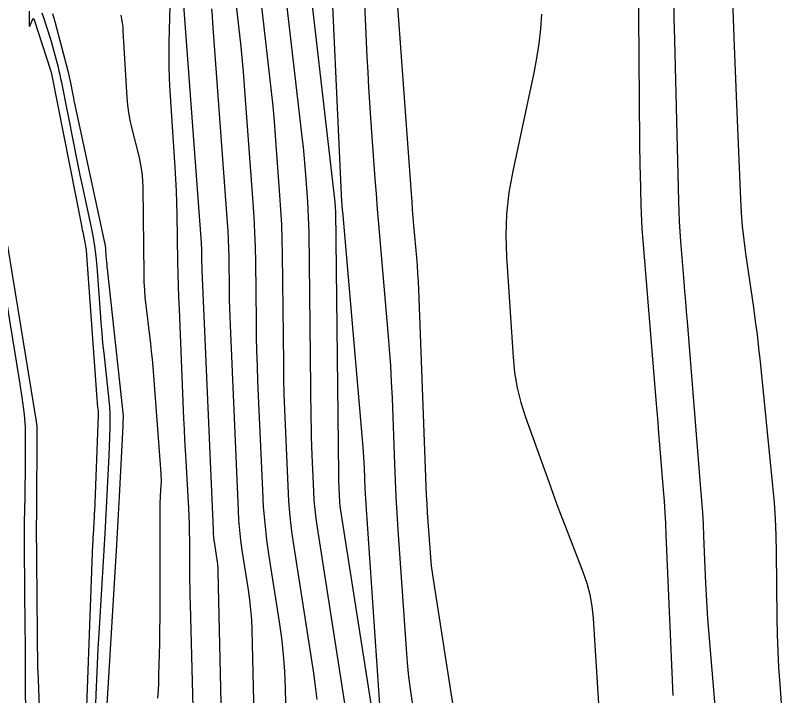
# Model space of a CAD drawing. Extents: x 1768942 to 1774819, y 723037 to 732099.
# Drawn here: x 1770861.8 to 1770928.1, y 724298.6 to 724357 of the extents above; entities that cross this region are included whole.
import ezdxf

# ---------------------------------------------------------------- set-up
doc = ezdxf.new("R2010")
doc.units = 0
doc.layers.add('R_Contours', color=7, linetype='Continuous')

msp = doc.modelspace()

# ---------------------------------------------------------------- linework, layer by layer
at = {"layer": 'R_Contours'}
for points in [[(1770893.5, 724290.571), (1770889.736, 724314.665), (1770889.701, 724314.908), (1770889.674, 724315.151), (1770889.653, 724315.396), (1770889.639, 724315.641), (1770889.597, 724316.622), (1770889.587, 724316.868), (1770889.579, 724317.113), (1770889.574, 724317.359), (1770889.57, 724317.605), (1770889.311, 724340.226), (1770889.31, 724340.289), (1770889.307, 724340.352), (1770889.304, 724340.414), (1770889.3, 724340.477), (1770889.282, 724340.728), (1770889.277, 724340.791), (1770889.271, 724340.853), (1770889.265, 724340.916), (1770889.258, 724340.978), (1770886.536, 724364.611)], [(1770888.707, 724364.687), (1770889.779, 724341.645), (1770889.785, 724341.522), (1770889.792, 724341.399), (1770889.799, 724341.276), (1770889.808, 724341.153), (1770889.843, 724340.662), (1770889.852, 724340.539), (1770889.862, 724340.416), (1770889.872, 724340.293), (1770889.882, 724340.17), (1770891.646, 724319.938), (1770891.682, 724319.495), (1770891.713, 724319.051), (1770891.737, 724318.607), (1770891.757, 724318.162), (1770891.823, 724316.383), (1770891.841, 724315.939), (1770891.863, 724315.494), (1770891.888, 724315.05), (1770891.917, 724314.606), (1770893.558, 724290.655)], [(1770890.465, 724295.537), (1770887.733, 724313.02), (1770887.624, 724313.792), (1770887.536, 724314.566), (1770887.47, 724315.343), (1770887.425, 724316.121), (1770887.291, 724319.239), (1770887.261, 724320.019), (1770887.237, 724320.798), (1770887.219, 724321.578), (1770887.207, 724322.358), (1770887.023, 724338.363), (1770887.01, 724339.032), (1770886.987, 724339.7), (1770886.953, 724340.368), (1770886.909, 724341.036), (1770886.712, 724343.704), (1770886.659, 724344.371), (1770886.6, 724345.037), (1770886.533, 724345.703), (1770886.46, 724346.368), (1770884.548, 724362.967)], [(1770891.549, 724363.212), (1770892.002, 724353.466), (1770892.067, 724352.156), (1770892.141, 724350.847), (1770892.222, 724349.539), (1770892.312, 724348.23), (1770892.689, 724342.999), (1770892.785, 724341.691), (1770892.887, 724340.384), (1770892.993, 724339.077), (1770893.105, 724337.77), (1770893.802, 724329.771), (1770893.916, 724328.362), (1770894.013, 724326.953), (1770894.091, 724325.542), (1770894.153, 724324.129), (1770894.362, 724318.479), (1770894.42, 724317.067), (1770894.49, 724315.655), (1770894.57, 724314.244), (1770894.661, 724312.833), (1770895.361, 724302.613), (1770895.458, 724301.394), (1770895.581, 724300.179), (1770895.731, 724298.967), (1770895.907, 724297.758)], [(1770879.674, 724289.179), (1770879.211, 724309.203), (1770879.199, 724309.506), (1770879.177, 724309.808), (1770879.145, 724310.109), (1770879.103, 724310.41), (1770878.915, 724311.61), (1770878.873, 724311.91), (1770878.838, 724312.211), (1770878.813, 724312.513), (1770878.795, 724312.816), (1770877.836, 724335.146), (1770877.829, 724335.342), (1770877.823, 724335.537), (1770877.818, 724335.732), (1770877.815, 724335.927), (1770877.806, 724336.709), (1770877.802, 724336.904), (1770877.796, 724337.099), (1770877.786, 724337.294), (1770877.773, 724337.489), (1770875.979, 724361.763)], [(1770887.706, 724298.252), (1770887.586, 724299.379), (1770887.429, 724300.503), (1770885.731, 724311.376), (1770885.546, 724312.677), (1770885.398, 724313.981), (1770885.286, 724315.289), (1770885.212, 724316.601), (1770884.986, 724321.855), (1770884.935, 724323.169), (1770884.894, 724324.483), (1770884.863, 724325.798), (1770884.843, 724327.112), (1770884.735, 724336.501), (1770884.711, 724337.775), (1770884.667, 724339.049), (1770884.602, 724340.322), (1770884.518, 724341.594), (1770884.142, 724346.681), (1770884.042, 724347.952), (1770883.928, 724349.222), (1770883.802, 724350.49), (1770883.662, 724351.758), (1770882.561, 724361.322)], [(1770885.206, 724289.711), (1770884.985, 724299.256), (1770884.929, 724300.681), (1770884.825, 724302.101), (1770884.675, 724303.516), (1770884.478, 724304.928), (1770883.597, 724310.567), (1770883.397, 724311.978), (1770883.236, 724313.394), (1770883.116, 724314.813), (1770883.034, 724316.237), (1770882.632, 724325.611), (1770882.582, 724326.889), (1770882.542, 724328.168), (1770882.512, 724329.447), (1770882.493, 724330.726), (1770882.434, 724335.842), (1770882.409, 724337.121), (1770882.365, 724338.399), (1770882.3, 724339.676), (1770882.216, 724340.952), (1770881.476, 724350.969), (1770881.379, 724352.188), (1770881.27, 724353.407), (1770881.149, 724354.625), (1770881.015, 724355.841), (1770880.455, 724360.704)], [(1770918.32, 724298.578), (1770917.732, 724312.387), (1770917.686, 724313.355), (1770917.631, 724314.323), (1770917.567, 724315.291), (1770917.493, 724316.258), (1770917.178, 724320.124), (1770917.1, 724321.09), (1770917.021, 724322.057), (1770916.942, 724323.023), (1770916.863, 724323.99), (1770915.715, 724338.039), (1770915.665, 724338.708), (1770915.625, 724339.379), (1770915.594, 724340.049), (1770915.573, 724340.72), (1770915.506, 724343.406), (1770915.491, 724344.077), (1770915.479, 724344.749), (1770915.47, 724345.42), (1770915.463, 724346.092), (1770915.35, 724360.674)], [(1770928.07, 724291.783), (1770927.508, 724299.571), (1770927.416, 724300.988), (1770927.347, 724302.406), (1770927.299, 724303.826), (1770927.272, 724305.246), (1770927.212, 724310.929), (1770927.18, 724312.349), (1770927.118, 724313.767), (1770927.023, 724315.183), (1770926.897, 724316.597), (1770925.823, 724327.265), (1770925.699, 724328.433), (1770925.561, 724329.6), (1770925.411, 724330.765), (1770925.247, 724331.928), (1770924.566, 724336.577), (1770924.411, 724337.741), (1770924.286, 724338.907), (1770924.192, 724340.077), (1770924.128, 724341.249), (1770923.786, 724349.416), (1770923.728, 724350.844), (1770923.671, 724352.272), (1770923.616, 724353.7), (1770923.563, 724355.128), (1770923.354, 724360.841)], [(1770875.082, 724358.97), (1770874.978, 724354.696), (1770874.964, 724353.661), (1770874.973, 724352.627), (1770875.005, 724351.593), (1770875.059, 724350.559), (1770875.479, 724343.98), (1770875.538, 724342.965), (1770875.586, 724341.949), (1770875.622, 724340.933), (1770875.646, 724339.916), (1770875.719, 724335.848), (1770875.74, 724334.831), (1770875.768, 724333.814), (1770875.801, 724332.797), (1770875.841, 724331.781), (1770876.239, 724322.382), (1770876.279, 724321.474), (1770876.322, 724320.566), (1770876.368, 724319.658), (1770876.417, 724318.75), (1770876.645, 724314.684), (1770876.679, 724313.994), (1770876.705, 724313.304), (1770876.722, 724312.614), (1770876.731, 724311.923), (1770876.75, 724309.16), (1770876.756, 724308.469), (1770876.766, 724307.778), (1770876.779, 724307.087), (1770876.795, 724306.397), (1770877.086, 724295.347)], [(1770894.552, 724358.987), (1770895.794, 724341.725), (1770895.845, 724341.038), (1770895.898, 724340.351), (1770895.954, 724339.664), (1770896.013, 724338.977), (1770896.252, 724336.231), (1770896.308, 724335.544), (1770896.355, 724334.857), (1770896.393, 724334.169), (1770896.423, 724333.481), (1770897.022, 724317.339), (1770897.054, 724316.577), (1770897.091, 724315.814), (1770897.134, 724315.052), (1770897.183, 724314.29), (1770897.392, 724311.244), (1770897.453, 724310.483), (1770897.53, 724309.724), (1770897.623, 724308.967), (1770897.733, 724308.212), (1770900.363, 724291.453)], [(1770862.948, 724357.402), (1770862.961, 724356.217), (1770862.968, 724356.126), (1770862.986, 724356.093), (1770863.014, 724356.117), (1770863.054, 724356.199), (1770863.235, 724356.642), (1770863.279, 724356.725), (1770863.321, 724356.751), (1770863.361, 724356.722), (1770863.399, 724356.636), (1770864.801, 724352.324), (1770864.808, 724352.299), (1770864.816, 724352.274), (1770864.823, 724352.249), (1770864.83, 724352.224), (1770864.856, 724352.123), (1770864.862, 724352.097), (1770864.868, 724352.072), (1770864.874, 724352.047), (1770864.879, 724352.021), (1770867.453, 724338.964), (1770867.488, 724338.787), (1770867.524, 724338.609), (1770867.561, 724338.432), (1770867.599, 724338.255), (1770867.752, 724337.548), (1770867.787, 724337.37), (1770867.816, 724337.192), (1770867.839, 724337.013), (1770867.855, 724336.833), (1770868.775, 724324.082), (1770868.784, 724323.966), (1770868.794, 724323.85), (1770868.805, 724323.734), (1770868.817, 724323.618), (1770868.868, 724323.155), (1770868.879, 724323.04), (1770868.885, 724322.924), (1770868.887, 724322.807), (1770868.884, 724322.691), (1770868.565, 724314.364), (1770868.562, 724314.291), (1770868.559, 724314.217), (1770868.556, 724314.144), (1770868.552, 724314.07), (1770868.537, 724313.776), (1770868.533, 724313.703), (1770868.529, 724313.629), (1770868.525, 724313.556), (1770868.521, 724313.482), (1770868.456, 724312.407), (1770868.445, 724312.204), (1770868.434, 724312), (1770868.425, 724311.796), (1770868.417, 724311.592), (1770867.693, 724292.234)], [(1770878.624, 724357.594), (1770878.679, 724356.98), (1770878.727, 724356.366), (1770879.994, 724339.221), (1770880.043, 724338.485), (1770880.08, 724337.749), (1770880.106, 724337.013), (1770880.12, 724336.276), (1770880.154, 724333.327), (1770880.165, 724332.589), (1770880.182, 724331.852), (1770880.205, 724331.116), (1770880.234, 724330.379), (1770880.915, 724314.526), (1770880.964, 724313.663), (1770881.037, 724312.802), (1770881.135, 724311.944), (1770881.256, 724311.088), (1770881.791, 724307.669), (1770881.91, 724306.813), (1770882.001, 724305.954), (1770882.064, 724305.093), (1770882.098, 724304.229), (1770882.44, 724289.445)], [(1770918.377, 724357.748), (1770918.391, 724356.809), (1770918.408, 724355.87), (1770918.429, 724354.931), (1770918.771, 724341.038), (1770918.799, 724340.177), (1770918.838, 724339.315), (1770918.89, 724338.455), (1770918.954, 724337.595), (1770919.235, 724334.157), (1770919.306, 724333.298), (1770919.376, 724332.438), (1770919.446, 724331.579), (1770919.516, 724330.72), (1770920.684, 724316.351), (1770920.761, 724315.337), (1770920.829, 724314.323), (1770920.887, 724313.308), (1770920.935, 724312.292), (1770921.108, 724308.228), (1770921.156, 724307.213), (1770921.215, 724306.198), (1770921.285, 724305.183), (1770921.364, 724304.17), (1770922.479, 724290.881)], [(1770868.45, 724291.453), (1770868.719, 724298.642), (1770868.772, 724299.959), (1770868.832, 724301.276), (1770868.9, 724302.592), (1770868.976, 724303.908), (1770869.493, 724312.509), (1770869.526, 724313.066), (1770869.557, 724313.623), (1770869.588, 724314.18), (1770869.616, 724314.737), (1770869.728, 724316.966), (1770869.755, 724317.523), (1770869.781, 724318.08), (1770869.805, 724318.638), (1770869.827, 724319.195), (1770869.92, 724321.624), (1770869.932, 724322.214), (1770869.922, 724322.804), (1770869.89, 724323.393), (1770869.837, 724323.981), (1770869.396, 724328.01), (1770869.305, 724328.878), (1770869.222, 724329.747), (1770869.147, 724330.616), (1770869.08, 724331.486), (1770868.795, 724335.442), (1770868.715, 724336.326), (1770868.605, 724337.205), (1770868.464, 724338.079), (1770868.292, 724338.949), (1770867.541, 724342.42), (1770867.355, 724343.288), (1770867.173, 724344.157), (1770866.996, 724345.027), (1770866.822, 724345.897), (1770865.762, 724351.274), (1770865.697, 724351.593), (1770865.627, 724351.912), (1770865.552, 724352.229), (1770865.473, 724352.545), (1770865.146, 724353.807), (1770865.062, 724354.122), (1770864.973, 724354.436), (1770864.879, 724354.748), (1770864.781, 724355.059), (1770864.185, 724356.893), (1770864.087, 724357.235)], [(1770864.954, 724357.202), (1770865.084, 724356.803), (1770865.115, 724356.702), (1770865.145, 724356.602), (1770865.174, 724356.501), (1770865.201, 724356.4), (1770866.272, 724352.262), (1770866.336, 724352.008), (1770866.396, 724351.753), (1770866.452, 724351.498), (1770866.504, 724351.242), (1770866.707, 724350.215), (1770866.758, 724349.958), (1770866.81, 724349.702), (1770866.864, 724349.446), (1770866.919, 724349.19), (1770869.421, 724337.623), (1770869.459, 724337.427), (1770869.491, 724337.231), (1770869.516, 724337.033), (1770869.534, 724336.835), (1770869.591, 724336.039), (1770869.607, 724335.84), (1770869.624, 724335.641), (1770869.643, 724335.442), (1770869.663, 724335.244), (1770871.017, 724322.872), (1770871.026, 724322.78), (1770871.031, 724322.687), (1770871.032, 724322.594), (1770871.031, 724322.501), (1770871.016, 724322.129), (1770871.013, 724322.036), (1770871.009, 724321.943), (1770871.004, 724321.85), (1770871, 724321.757), (1770870.695, 724315.698), (1770870.642, 724314.657), (1770870.585, 724313.617), (1770870.527, 724312.576), (1770870.465, 724311.536), (1770869.299, 724292.158)], [(1770870.831, 724357.046), (1770870.902, 724356.712), (1770870.958, 724356.377), (1770871, 724356.039), (1770871.027, 724355.699), (1770871.365, 724349.987), (1770871.419, 724349.33), (1770871.504, 724348.678), (1770871.618, 724348.03), (1770871.763, 724347.387), (1770872.403, 724344.825), (1770872.544, 724344.182), (1770872.646, 724343.534), (1770872.71, 724342.881), (1770872.736, 724342.223), (1770872.811, 724334.764), (1770872.827, 724334.101), (1770872.862, 724333.438), (1770872.915, 724332.778), (1770872.987, 724332.118), (1770873.314, 724329.483), (1770873.392, 724328.823), (1770873.462, 724328.163), (1770873.524, 724327.502), (1770873.579, 724326.841), (1770874.278, 724317.671), (1770874.292, 724317.429), (1770874.298, 724317.187), (1770874.296, 724316.944), (1770874.285, 724316.702), (1770874.226, 724315.731), (1770874.213, 724315.489), (1770874.204, 724315.246), (1770874.198, 724315.003), (1770874.196, 724314.76), (1770874.188, 724305.705), (1770874.186, 724305.036), (1770874.179, 724304.367), (1770874.169, 724303.698), (1770874.154, 724303.029), (1770874.088, 724300.353), (1770874.068, 724299.684), (1770874.039, 724299.016), (1770874.001, 724298.348)], [(1770906.997, 724357.137), (1770906.906, 724355.87), (1770906.765, 724354.609), (1770906.574, 724353.355), (1770906.333, 724352.107), (1770904.528, 724343.648), (1770904.203, 724341.819), (1770904.005, 724339.981), (1770903.935, 724338.133), (1770903.993, 724336.276), (1770904.557, 724327.648), (1770904.689, 724326.331), (1770904.912, 724325.034), (1770905.225, 724323.756), (1770905.629, 724322.496), (1770907.625, 724316.939), (1770907.977, 724315.968), (1770908.335, 724315), (1770908.699, 724314.034), (1770909.07, 724313.07), (1770910.564, 724309.22), (1770910.899, 724308.249), (1770911.157, 724307.261), (1770911.337, 724306.256), (1770911.44, 724305.234), (1770912.328, 724290.97)], [(1770864.158, 724289.117), (1770863.721, 724300.7), (1770863.721, 724300.723), (1770863.72, 724300.746), (1770863.72, 724300.819), (1770863.6, 724313.266), (1770863.599, 724313.333), (1770863.599, 724313.401), (1770863.6, 724313.468), (1770863.601, 724313.536), (1770863.606, 724313.806), (1770863.607, 724313.873), (1770863.608, 724313.941), (1770863.609, 724314.008), (1770863.609, 724314.076), (1770863.638, 724321.699), (1770863.637, 724321.75), (1770863.635, 724321.802), (1770863.631, 724321.853), (1770863.625, 724321.905), (1770863.598, 724322.11), (1770863.591, 724322.162), (1770863.584, 724322.213), (1770863.576, 724322.264), (1770863.568, 724322.315), (1770861.138, 724337.24)], [(1770860.967, 724332.765), (1770862.113, 724325.727), (1770862.172, 724325.354), (1770862.228, 724324.98), (1770862.282, 724324.606), (1770862.332, 724324.232), (1770862.528, 724322.734), (1770862.571, 724322.359), (1770862.601, 724321.983), (1770862.618, 724321.607), (1770862.623, 724321.23), (1770862.611, 724317.918), (1770862.608, 724317.362), (1770862.602, 724316.806), (1770862.595, 724316.249), (1770862.585, 724315.693), (1770862.542, 724313.468), (1770862.533, 724312.911), (1770862.528, 724312.355), (1770862.527, 724311.799), (1770862.531, 724311.242), (1770862.597, 724304.389), (1770862.6, 724303.977), (1770862.603, 724303.564), (1770862.606, 724303.151), (1770862.607, 724302.738), (1770862.613, 724301.087), (1770862.615, 724300.674), (1770862.617, 724300.262), (1770862.62, 724299.849), (1770862.624, 724299.436), (1770862.697, 724292.03)]]:
    msp.add_lwpolyline(points, dxfattribs=at)

doc.saveas('drawing.dxf')
